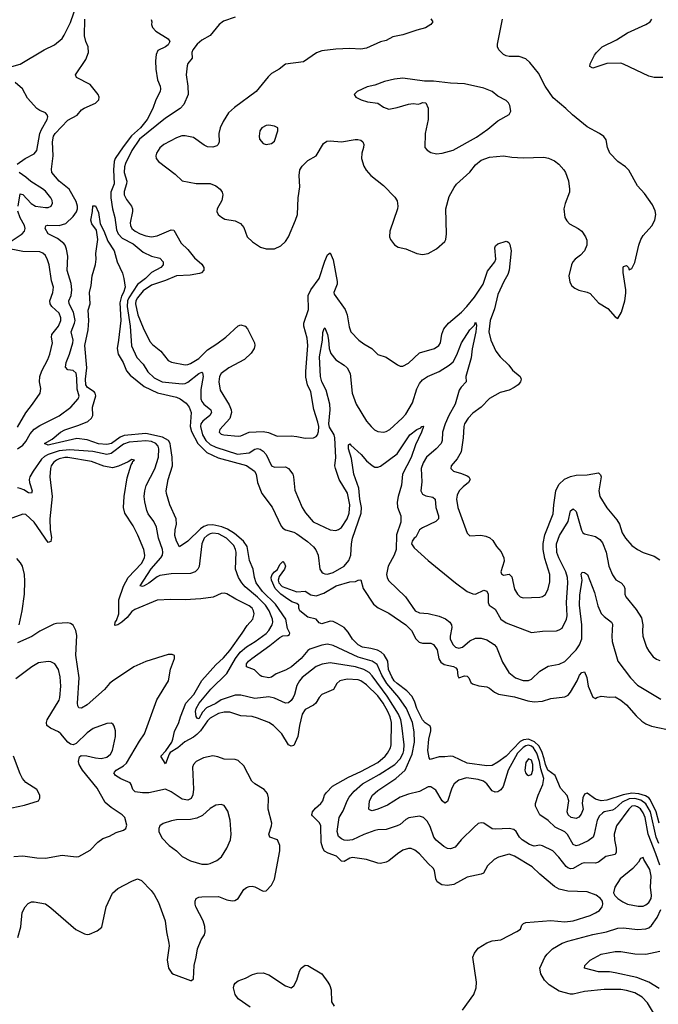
# Model space of a CAD drawing. Header units: inches. Extents: x 1305375 to 1407406, y 744550 to 841633.
# Tile 298 of 509: x 1374187 to 1378759, y 760892 to 767945. Entities that reach past the tile are written whole.
import ezdxf

# ---------------------------------------------------------------- set-up
doc = ezdxf.new("R2010")
doc.units = ezdxf.units.IN
doc.header["$MEASUREMENT"] = 0
doc.layers.add('B3776', color=7, linetype='Continuous')

msp = doc.modelspace()

# ---------------------------------------------------------------- linework, layer by layer
at = {"layer": 'B3776', "color": 5}
for points, elevation in [([(1374130, 767610.2), (1374190, 767627), (1374361.1, 767730), (1374436.1, 767763.9), (1374489.4, 767810.6), (1374505.6, 767834.4), (1374550, 767924.6), (1374601.1, 768070)], 980), ([(1374170.6, 764870), (1374210, 764897.8), (1374230, 764922.6), (1374261.2, 764978.8), (1374290, 765010.8), (1374330, 765037), (1374470, 765106.2), (1374553, 765170), (1374603.9, 765230), (1374611.3, 765248.7), (1374597.2, 765297.2), (1374596, 765376), (1374590, 765414), (1374570, 765431.9), (1374530, 765437.8), (1374515.2, 765455.2), (1374518.6, 765490), (1374542.7, 765550), (1374567.2, 765630), (1374568.8, 765650), (1374555.8, 765710), (1374579.3, 765770), (1374582.7, 765790), (1374571.2, 765850), (1374541.6, 765910), (1374538.7, 765930), (1374553.8, 765970), (1374559.4, 766010), (1374554.7, 766054.7), (1374527.3, 766147.3), (1374529.9, 766249.9), (1374521.7, 766301.7), (1374513, 766330), (1374502.9, 766342.9), (1374456.6, 766376.6), (1374389.9, 766409.9), (1374369.8, 766450.2), (1374372.8, 766467.2), (1374386.1, 766473.9), (1374470, 766470.9), (1374515.6, 766484.4), (1374570, 766534.2), (1374592.4, 766567.6), (1374599.3, 766590), (1374599.4, 766610), (1374590, 766643.1), (1374540.8, 766730), (1374468.3, 766788.3), (1374417.1, 766850), (1374413.3, 766873.3), (1374426, 766970), (1374420.8, 767070), (1374427.5, 767110), (1374440.7, 767130), (1374530, 767224.6), (1374598.6, 767261.4), (1374630, 767298.2), (1374647.8, 767312.2), (1374730, 767348.1), (1374752.4, 767370), (1374755.2, 767390), (1374747.6, 767410), (1374690, 767479.7), (1374594, 767530), (1374585.2, 767550), (1374659.2, 767660.8), (1374679.1, 767710), (1374677.4, 767750), (1374660.5, 767790), (1374651.6, 767830), (1374653.7, 767950)], 960), ([(1375126.6, 767946.6), (1375132.2, 767930), (1375130.4, 767910), (1375138.4, 767890), (1375161.8, 767861.8), (1375248.7, 767808.7), (1375262.4, 767790), (1375250, 767765.7), (1375230, 767751.2), (1375175.4, 767724.6), (1375164.2, 767695.8), (1375157.8, 767650), (1375160.2, 767590), (1375174, 767514), (1375192.3, 767470), (1375195, 767450), (1375191.1, 767430), (1375160.2, 767370), (1375140.2, 767310), (1375098.3, 767230), (1375051.5, 767170), (1374987.6, 767112.4), (1374926.4, 767033.6), (1374870.5, 766950), (1374863.1, 766930), (1374857.9, 766870), (1374861.8, 766770), (1374838.6, 766710), (1374839.2, 766670), (1374850, 766590.4), (1374868.2, 766528.2), (1374879.4, 766439.4), (1374890.6, 766410), (1374919.4, 766379.4), (1374999.2, 766339.2), (1375070, 766279.5), (1375130, 766251.6), (1375190, 766237.7), (1375212.9, 766210), (1375212.6, 766190), (1375196.2, 766170), (1375130, 766133.2), (1375088.1, 766090), (1375030, 766048.3), (1374967.6, 765952.4), (1374958.8, 765930), (1374956.5, 765890), (1374978.1, 765750), (1374987.7, 765607.7), (1375025.5, 765525.5), (1375070, 765478), (1375102.8, 765422.8), (1375150, 765379.2), (1375207, 765350), (1375350, 765337.6), (1375370, 765339.8), (1375390, 765348.5), (1375470, 765411.4), (1375490, 765419.1), (1375495.8, 765415.8), (1375499.2, 765390), (1375484.1, 765295.9), (1375483.1, 765230), (1375490.1, 765210.1), (1375505.6, 765190), (1375555.6, 765150), (1375559.8, 765130), (1375548, 765110), (1375498.4, 765070), (1375482.9, 765050), (1375481.6, 765030), (1375495.1, 764970), (1375518.2, 764930), (1375550, 764902.4), (1375590, 764882.2), (1375746.2, 764833.8), (1375830, 764842.7), (1375870, 764867.9), (1375890, 764873.1), (1375908.8, 764868.8), (1375930, 764853.2), (1375950, 764830.2), (1375990.3, 764750), (1376010, 764738.8), (1376090, 764740.9), (1376110, 764730.3), (1376141.1, 764690), (1376147.2, 764670), (1376155.6, 764575.6), (1376208.9, 764450), (1376232.3, 764412.3), (1376288.4, 764348.4), (1376410, 764291.1), (1376450, 764286.5), (1376470, 764293.2), (1376490, 764307.8), (1376530, 764368.3), (1376544.4, 764410), (1376549.5, 764470), (1376532.5, 764552.5), (1376474.8, 764650), (1376447.8, 764730), (1376443.8, 764750), (1376450.8, 764809.2), (1376442.8, 764950), (1376437.7, 764970), (1376405.6, 765025.6), (1376400.5, 765050), (1376409.9, 765149.9), (1376407, 765190), (1376380.2, 765290), (1376349.5, 765350), (1376339.9, 765390), (1376333.7, 765530), (1376354.1, 765650), (1376356.2, 765703.8), (1376366.9, 765733.1), (1376370, 765737.3), (1376390, 765690.7), (1376397.8, 765650), (1376401.2, 765590), (1376413.5, 765553.5), (1376450, 765508.7), (1376510, 765470.4), (1376530, 765450.4), (1376551.5, 765411.5), (1376566.4, 765270), (1376595.2, 765190), (1376670.3, 765070), (1376702, 765030), (1376727, 765007), (1376750, 764994.9), (1376790, 764990.2), (1376810, 764995.4), (1376836.8, 765010), (1376924.2, 765090), (1376950, 765119.6), (1376999.7, 765200.3), (1377030, 765301), (1377050, 765338.8), (1377070, 765364), (1377106, 765390), (1377190, 765425.5), (1377262.4, 765470), (1377290, 765494.1), (1377316.6, 765543.4), (1377350, 765629.4), (1377410, 765722.3), (1377442.9, 765757.1), (1377450, 765777.3), (1377456.1, 765756.1), (1377451.5, 765710), (1377426.4, 765586.4), (1377418, 765522), (1377379.6, 765390), (1377383.1, 765350), (1377347.8, 765312.2), (1377333.6, 765290), (1377304.8, 765190), (1377259.2, 765110), (1377232.7, 765050), (1377213.5, 764990), (1377212.2, 764930), (1377204.7, 764910), (1377167.6, 764870), (1377099.8, 764810), (1377074.8, 764770), (1377061.6, 764730), (1377065.1, 764634.9), (1377059, 764570), (1377070, 764547), (1377095.2, 764535.2), (1377144, 764524), (1377160.3, 764510), (1377165.5, 764450), (1377185.8, 764390), (1377185.2, 764370), (1377166.4, 764350), (1377070, 764304.8), (1377050, 764290.8), (1377022.2, 764237.8), (1377010, 764230.9), (1376996.5, 764210), (1376990.4, 764190), (1377010, 764161.7), (1377110.3, 764070), (1377307.2, 763910), (1377390, 763849.4), (1377430, 763833), (1377450, 763830.7), (1377510, 763858.4), (1377530, 763850.4), (1377539.6, 763830), (1377539.6, 763770), (1377547.4, 763750), (1377590, 763722), (1377630, 763651.6), (1377670, 763623.8), (1377850, 763554.3), (1377930, 763565.8), (1378030, 763567.7), (1378050, 763573.4), (1378070, 763586.7), (1378102.3, 763650), (1378105.8, 763674.2), (1378101.1, 763770), (1378111.9, 763910), (1378107.3, 763950), (1378095.6, 763990), (1378046.1, 764090), (1378032.2, 764127.8), (1378029, 764190), (1378051.2, 764248.8), (1378113.6, 764350), (1378130, 764425.5), (1378150, 764441.3), (1378170, 764421.6), (1378208.4, 764288.4), (1378218.4, 764270), (1378230, 764262.3), (1378310, 764242.5), (1378340.8, 764220.8), (1378358, 764198), (1378385, 764130), (1378404.3, 764030), (1378430, 763968.2), (1378453.5, 763933.5), (1378492.7, 763910), (1378512.2, 763890), (1378518, 763870), (1378519, 763830), (1378526.3, 763810), (1378600.2, 763720.2), (1378639, 763659), (1378647.9, 763610), (1378644.9, 763564.9), (1378648.8, 763530), (1378674.6, 763450), (1378690, 763420.5), (1378721.2, 763381.2), (1378744.5, 763364.5), (1378770, 763354.9)], 960), ([(1375730, 767962.1), (1375645.9, 767934.1), (1375615.6, 767910), (1375550, 767831.6), (1375490, 767798.6), (1375457.1, 767770), (1375425, 767730), (1375419.7, 767710), (1375421.1, 767670), (1375389.2, 767630.8), (1375384.4, 767615.6), (1375378.2, 767550), (1375390.2, 767470), (1375391.8, 767410), (1375361.6, 767338.4), (1375336.5, 767310), (1375230, 767240.4), (1375043.4, 767090), (1374990, 767008.3), (1374945, 766915), (1374937, 766890), (1374933.6, 766850), (1374952.8, 766787.2), (1374951.7, 766770), (1374934.7, 766714.7), (1374934.8, 766690), (1374950, 766657.7), (1374986, 766610), (1374993, 766590), (1374993, 766570), (1374977.3, 766490), (1374979.8, 766470), (1374990.2, 766450), (1375012.4, 766430), (1375050, 766410.8), (1375090, 766396.6), (1375130, 766390.1), (1375170, 766396.1), (1375270, 766439.6), (1375290, 766437), (1375343.5, 766343.5), (1375390, 766298.8), (1375438, 766238), (1375490, 766193.4), (1375505.7, 766170), (1375505.3, 766150), (1375487.4, 766132.6), (1375473.8, 766126.2), (1375406.2, 766113.8), (1375308.8, 766111.2), (1375230, 766077.8), (1375130, 766042.6), (1375070, 766002.5), (1375030, 765953.7), (1375018.4, 765930), (1375014.9, 765910), (1375031.7, 765831.7), (1375070, 765738.5), (1375118.9, 765638.9), (1375137.7, 765617.7), (1375196.9, 765570), (1375250, 765502.6), (1375272.9, 765492.9), (1375370, 765473.5), (1375390, 765474.2), (1375410, 765481.7), (1375470, 765518.3), (1375530, 765580.8), (1375598.1, 765621.9), (1375662.8, 765670), (1375750, 765752.6), (1375770, 765759.1), (1375801.3, 765750), (1375817.2, 765730), (1375867.2, 765630), (1375869.2, 765610), (1375864.9, 765590), (1375842.8, 765557.2), (1375795.6, 765510), (1375683.2, 765450), (1375628, 765410), (1375616.2, 765390), (1375611.1, 765350), (1375622.2, 765290), (1375685.6, 765185.6), (1375699.8, 765150), (1375701.9, 765130), (1375690.8, 765089.2), (1375618.9, 765010), (1375615.3, 764990), (1375630, 764976.5), (1375646.8, 764970), (1375750, 764962.3), (1375770, 764964.5), (1375830, 764989.4), (1375930, 764995.8), (1375968.1, 764988.1), (1376030, 764962), (1376130, 764963.2), (1376170, 764960.2), (1376230, 764947.4), (1376290, 764948.7), (1376310, 764959.3), (1376318, 764970), (1376325.7, 764994.3), (1376327.1, 765030), (1376321.7, 765061.7), (1376293.2, 765153.2), (1376270, 765278), (1376247.6, 765330), (1376235.4, 765384.6), (1376234.9, 765425.1), (1376249.9, 765610), (1376243.5, 765663.5), (1376220.7, 765750), (1376221.1, 765770), (1376255, 765870), (1376251.3, 765970), (1376269.9, 766010.1), (1376330, 766090.2), (1376370, 766214.9), (1376390, 766261.6), (1376410, 766274.8), (1376430, 766225.5), (1376458.9, 766070), (1376458.9, 766050), (1376435.5, 765990), (1376437.8, 765977.8), (1376515.5, 765870), (1376531.3, 765830), (1376544.3, 765744.3), (1376557, 765710), (1376613.7, 765650), (1376650, 765622), (1376706.7, 765590), (1376750, 765547.4), (1376810, 765528.7), (1376891.9, 765471.9), (1376910, 765463), (1376930, 765462), (1376970, 765484), (1377050, 765559), (1377155.1, 765590), (1377187.8, 765610), (1377198.7, 765630), (1377208.5, 765691.5), (1377222.8, 765730), (1377257.6, 765770), (1377349.8, 765850), (1377387.3, 765890), (1377442, 765958), (1377505.6, 766050), (1377536.1, 766143.9), (1377588.8, 766211.2), (1377595.7, 766230), (1377589.1, 766310), (1377594, 766326), (1377610, 766339), (1377670, 766359.5), (1377676.9, 766356.9), (1377688.9, 766348.9), (1377695.3, 766335.3), (1377706.3, 766290), (1377690.1, 766150), (1377680.8, 766119.2), (1377652.8, 766070), (1377610, 765977.3), (1377586.8, 765873.2), (1377553.7, 765790), (1377546.4, 765710), (1377559.8, 765650), (1377594.3, 765570), (1377626, 765530), (1377688.8, 765470), (1377714.1, 765434.1), (1377770.2, 765390.2), (1377776.1, 765370), (1377771.7, 765351.7), (1377755.8, 765330), (1377727.4, 765310), (1377690, 765292.1), (1377626.7, 765273.3), (1377550, 765230.6), (1377489.5, 765170.5), (1377430, 765126.4), (1377397.6, 765090), (1377370.2, 765050), (1377365.4, 765030), (1377360.5, 764950), (1377346, 764850), (1377319.6, 764800.4), (1377275.8, 764750), (1377272.7, 764730), (1377293.4, 764710), (1377350, 764694.5), (1377390, 764677.6), (1377401.1, 764670), (1377411.8, 764650), (1377399.6, 764630), (1377360.7, 764599.3), (1377333.8, 764570), (1377319.6, 764539.6), (1377314.7, 764510), (1377323, 764450), (1377390, 764266.8), (1377410, 764248.7), (1377488.7, 764251.3), (1377524.4, 764244.4), (1377552.7, 764232.7), (1377573.8, 764213.8), (1377601.1, 764170), (1377633.4, 764133.4), (1377652.1, 764090), (1377654.6, 764065.4), (1377632.2, 763990), (1377636.1, 763976.1), (1377650, 763965.7), (1377690, 763972.4), (1377710, 763953), (1377730, 763866), (1377750, 763830.7), (1377770, 763810.7), (1377790, 763803.8), (1377910, 763807.6), (1377930, 763812), (1377950, 763828.5), (1377970, 763867.3), (1377983, 763917), (1377981.7, 763970), (1377946.2, 764086.2), (1377934, 764150), (1377933.7, 764193.7), (1377945.6, 764254.4), (1378005.9, 764405.9), (1378010.5, 764470), (1378025.9, 764570), (1378045.6, 764614.4), (1378087, 764653), (1378130, 764673.1), (1378170, 764683.2), (1378250, 764684.3), (1378330, 764698.5), (1378345, 764685), (1378350.1, 764670), (1378333.8, 764570), (1378338.9, 764530), (1378389.2, 764449.2), (1378462.6, 764362.6), (1378480.3, 764330), (1378498.9, 764270), (1378522.6, 764230), (1378570, 764178.7), (1378610.5, 764150), (1378650, 764128.8), (1378730, 764101.3), (1378770, 764074.9)], 980), ([(1377130.3, 767950.3), (1377144, 767930), (1377130.8, 767910), (1377092.6, 767887.4), (1377030, 767871.1), (1376930, 767836.5), (1376857.7, 767822.3), (1376810, 767795.4), (1376770, 767785.7), (1376670, 767740.3), (1376630, 767735), (1376550, 767739.1), (1376450, 767734.2), (1376350, 767721.7), (1376311.4, 767708.6), (1376217.6, 767642.4), (1376090, 767626), (1376043, 767590), (1375990, 767558.7), (1375965.1, 767534.9), (1375879, 767430), (1375723.9, 767316.1), (1375682.5, 767277.5), (1375643.2, 767216.8), (1375621.5, 767170), (1375612.7, 767130), (1375614.2, 767070), (1375608.1, 767051.9), (1375597.4, 767042.6), (1375570, 767031.2), (1375530, 767035.3), (1375506.9, 767046.9), (1375430, 767101.3), (1375370, 767114.2), (1375348, 767112), (1375310, 767097.6), (1375218.8, 767050), (1375190, 767026.3), (1375165.6, 766990), (1375160.1, 766970), (1375164.3, 766950), (1375181.2, 766930), (1375298.9, 766838.9), (1375350, 766790.2), (1375450.9, 766770.9), (1375550, 766772.6), (1375590, 766755.6), (1375622.7, 766730), (1375636.9, 766710), (1375642, 766690), (1375632.9, 766650), (1375600.3, 766590), (1375598.7, 766570), (1375606.4, 766550), (1375630.5, 766530), (1375656.2, 766516.2), (1375730, 766503.2), (1375766.2, 766486.2), (1375790, 766455.5), (1375814.9, 766390), (1375852.7, 766352.7), (1375910, 766314.9), (1375950, 766302.7), (1376010, 766304), (1376056, 766324), (1376090, 766355.3), (1376110, 766390.4), (1376162, 766510), (1376174.5, 766550), (1376181.1, 766670), (1376192.3, 766747.7), (1376186.2, 766830), (1376192.3, 766870), (1376210, 766896.5), (1376250, 766936.9), (1376310, 766970.4), (1376361.2, 767058.8), (1376385.4, 767074.6), (1376410, 767078.4), (1376490, 767069.3), (1376587.6, 767087.6), (1376607.7, 767087.7), (1376630, 767081.3), (1376643.8, 767070), (1376650.3, 767050.3), (1376648.9, 767030), (1376636.9, 766990), (1376634.7, 766950), (1376650, 766896.3), (1376666.3, 766866.3), (1376700.5, 766830), (1376790, 766756.4), (1376873.2, 766673.2), (1376888.3, 766648.3), (1376894.3, 766610), (1376890.2, 766589.8), (1376835.3, 766430), (1376834.4, 766390), (1376842.4, 766370), (1376870, 766333.4), (1376895.3, 766315.3), (1376950, 766303), (1377030, 766270.5), (1377070, 766263), (1377110, 766270.7), (1377170, 766304.4), (1377230, 766357.3), (1377237.6, 766370), (1377243.1, 766410), (1377238.2, 766590), (1377261.2, 766678.8), (1377296.4, 766743.6), (1377313.8, 766766.2), (1377410, 766852.7), (1377450, 766904.7), (1377490, 766938.4), (1377550, 766960.2), (1377650, 766970.3), (1377710, 766959.6), (1377790, 766956.1), (1377939.4, 766959.4), (1377972.4, 766952.4), (1378014.7, 766934.7), (1378046.4, 766910), (1378082.4, 766870), (1378094.4, 766850), (1378116.4, 766790), (1378123.8, 766730), (1378121.6, 766710), (1378091.1, 766628.9), (1378082.2, 766590), (1378088.8, 766528.8), (1378103, 766503), (1378123, 766483), (1378184.9, 766450), (1378210.5, 766430), (1378238, 766390), (1378246, 766366), (1378248, 766330), (1378230.6, 766290), (1378202.5, 766257.5), (1378163, 766230), (1378146.4, 766210), (1378138, 766190), (1378119.1, 766110), (1378124.1, 766064.1), (1378138.8, 766038.8), (1378160.9, 766020.9), (1378190, 766008), (1378250, 765994), (1378270, 765982.8), (1378330, 765917.3), (1378396.1, 765876.1), (1378450, 765816), (1378470, 765804.7), (1378495.1, 765850), (1378518, 765930), (1378525.6, 765985.6), (1378526, 766010), (1378506, 766134), (1378506, 766170), (1378510, 766178), (1378530, 766184.7), (1378544.7, 766170), (1378550, 766154), (1378570, 766162), (1378590, 766204.7), (1378619.1, 766330), (1378632.8, 766370), (1378650, 766399.3), (1378711.9, 766468.1), (1378733.6, 766510), (1378740.7, 766550), (1378735.3, 766575.3), (1378717.7, 766617.7), (1378659.3, 766699.3), (1378610, 766754), (1378546.5, 766866.5), (1378522.9, 766890), (1378470, 766929.6), (1378411.6, 766990), (1378394, 767030), (1378384.5, 767084.5), (1378367.6, 767107.6), (1378337.2, 767130), (1378250, 767178.7), (1378143.2, 767263.2), (1378096, 767310), (1378006.4, 767386.4), (1377948.2, 767468.2), (1377901.7, 767561.7), (1377838.2, 767638.2), (1377810, 767663.7), (1377762.4, 767682.4), (1377690, 767681.3), (1377670, 767685.6), (1377650, 767695.1), (1377618, 767730), (1377607.3, 767750), (1377607.3, 767770), (1377642.6, 767950)], 1020), ([(1378790, 767531.8), (1378730, 767532.1), (1378690, 767540.2), (1378510, 767627.1), (1378490, 767632.9), (1378390, 767630.9), (1378290, 767597.4), (1378268.7, 767608.7), (1378271.5, 767630), (1378302.3, 767690), (1378316, 767710), (1378356.8, 767750), (1378458.1, 767801.9), (1378537.4, 767850), (1378669.4, 767910), (1378700.9, 767930), (1378713.3, 767950)], 980), ([(1374169.2, 766910), (1374226, 766950), (1374290, 766984.6), (1374310, 767008), (1374329.9, 767130.1), (1374341.5, 767158.5), (1374382.6, 767230), (1374387.8, 767250), (1374383.5, 767263.5), (1374370, 767278), (1374330, 767295.1), (1374309.8, 767309.8), (1374243.3, 767383.3), (1374205.4, 767450), (1374155.1, 767495.1)], 980), ([(1374174.9, 766610), (1374190, 766697.3), (1374210, 766692), (1374268.8, 766628.8), (1374300.5, 766610), (1374370, 766599.3), (1374390, 766600.2), (1374412.4, 766610), (1374421.1, 766630), (1374418.3, 766650), (1374408.3, 766670), (1374370, 766716.8), (1374350, 766734.4), (1374265.5, 766785.5), (1374230, 766818), (1374182.7, 766850)], 980), ([(1378762.7, 762042.7), (1378743, 762090), (1378702, 762270), (1378670, 762327.6), (1378633, 762353), (1378590, 762366.7), (1378550, 762363.7), (1378500.8, 762339.2), (1378447.8, 762292.2), (1378430, 762282.9), (1378370.6, 762269.4), (1378358.6, 762261.4), (1378338.4, 762241.6), (1378320.5, 762210), (1378300.2, 762110), (1378291.4, 762088.6), (1378256.6, 762063.4), (1378190, 762031.9), (1378170, 762027.7), (1378150, 762035.3), (1378107.6, 762107.6), (1378090, 762126.6), (1378021.2, 762161.2), (1377970, 762208.5), (1377910, 762249.6), (1377879.8, 762310), (1377880.3, 762330), (1377898.6, 762390), (1377932.7, 762467.3), (1377938.1, 762510), (1377917.5, 762577.5), (1377908.9, 762631.1), (1377889.1, 762690), (1377865.4, 762730), (1377850, 762741.8), (1377830, 762747.5), (1377810, 762743.6), (1377790, 762731.4), (1377751.1, 762690), (1377684.7, 762570), (1377647.8, 762452.2), (1377630, 762428.3), (1377610, 762413.3), (1377590, 762410.9), (1377570, 762422), (1377530, 762471.7), (1377506.6, 762490), (1377470, 762502.6), (1377385.6, 762514.4), (1377330, 762496.1), (1377296.5, 762470), (1377279.4, 762440.6), (1377250, 762345.2), (1377230, 762332), (1377210, 762349.6), (1377164.9, 762424.9), (1377130, 762448.6), (1377110, 762449.8), (1377050, 762416.8), (1376970, 762397.5), (1376910, 762375.6), (1376820.8, 762319.2), (1376750, 762289.2), (1376710, 762277.6), (1376690, 762284.5), (1376686.9, 762290), (1376690.8, 762350), (1376711.6, 762390), (1376750, 762423.9), (1376880.2, 762510), (1376947.3, 762570), (1376996.8, 762683.2), (1377013.7, 762770), (1377010, 762842.7), (1376998.7, 762910), (1376956.8, 763010), (1376901.3, 763090), (1376814.2, 763190), (1376779.5, 763250), (1376745.9, 763325.9), (1376710, 763349.5), (1376610, 763379.1), (1376430, 763461.5), (1376390, 763470.6), (1376350, 763464.1), (1376264.2, 763435.8), (1376250, 763425.6), (1376200.7, 763370), (1376131.3, 763310), (1376090, 763286.1), (1376021.8, 763258.2), (1375990, 763236), (1375970, 763231.1), (1375920.3, 763240.3), (1375907, 763247), (1375866.9, 763286.9), (1375809.7, 763309.7), (1375809.8, 763330), (1375823.9, 763350), (1375847.3, 763370), (1375978.2, 763461.8), (1376050, 763520.1), (1376070, 763530.1), (1376106.1, 763533.9), (1376118.9, 763541.1), (1376121.5, 763550), (1376103.3, 763583.3), (1376090.7, 763650), (1376018, 763758), (1375924.5, 763850), (1375879.9, 763910), (1375867, 763950), (1375856.9, 764010), (1375831.9, 764070), (1375815.8, 764170), (1375789.9, 764210), (1375723.6, 764263.6), (1375674.4, 764294.4), (1375632.5, 764312.5), (1375570, 764325.7), (1375530, 764323.6), (1375505.8, 764314.2), (1375481.9, 764298.1), (1375390, 764208.9), (1375330, 764169.6), (1375310, 764209.6), (1375297.4, 764250), (1375298.8, 764290), (1375309, 764330), (1375305.8, 764370), (1375260.6, 764470), (1375236.5, 764550), (1375235.6, 764570), (1375248.7, 764650), (1375279.9, 764750), (1375278, 764810), (1375266.7, 764890), (1375263.1, 764910), (1375251.3, 764931.3), (1375210, 764955.2), (1375090, 764979.7), (1374933.7, 764966.3), (1374906.7, 764953.3), (1374843, 764910), (1374810, 764900.8), (1374750, 764907.6), (1374670, 764936.1), (1374596.1, 764943.9), (1374410, 764901.1), (1374390, 764898.3), (1374364, 764910), (1374419.2, 764940.8), (1374479.3, 764990), (1374510, 765007.9), (1374610, 765039.8), (1374673.1, 765066.9), (1374700.3, 765090), (1374709.9, 765110), (1374708.8, 765170), (1374731.1, 765250), (1374727.5, 765270), (1374719.3, 765279.3), (1374671.2, 765310), (1374660.3, 765330), (1374656.9, 765370), (1374666.9, 765450), (1374652.7, 765610), (1374676.9, 765723.1), (1374681.5, 765790), (1374675.8, 765864.2), (1374691.5, 765910), (1374686, 765990), (1374699.3, 766040.7), (1374704.7, 766110), (1374729.5, 766190.5), (1374734, 766230), (1374731.8, 766270), (1374746.4, 766370), (1374736.8, 766436.8), (1374702.8, 766482.8), (1374694.8, 766510), (1374707.1, 766570), (1374710, 766611.3), (1374730, 766610.7), (1374750, 766564.9), (1374763.4, 766483.4), (1374790, 766432), (1374818.1, 766358.1), (1374863.1, 766290), (1374883.7, 766210), (1374921.6, 766130), (1374932.1, 766092.1), (1374942.7, 766030), (1374930.2, 765990.2), (1374914.8, 765965.2), (1374903.5, 765916.5), (1374909.5, 765790), (1374895, 765650), (1374883.7, 765590), (1374890.9, 765550), (1374927.1, 765490), (1374951.6, 765430), (1374978.4, 765398.4), (1375077.8, 765317.8), (1375173.1, 765273.1), (1375310, 765242.1), (1375334.6, 765230), (1375377.6, 765197.6), (1375398.8, 765170), (1375413.1, 765130), (1375405.9, 765030), (1375415.6, 764995.6), (1375461.1, 764910), (1375525.2, 764845.2), (1375607.3, 764807.3), (1375810.9, 764750.9), (1375867.1, 764710), (1375878.3, 764690), (1375888.9, 764630), (1375919.7, 764550), (1375992.9, 764452.9), (1376057.7, 764317.7), (1376070, 764303.3), (1376090, 764290.7), (1376150, 764272.7), (1376170, 764260.9), (1376247.1, 764207.1), (1376289.2, 764169.2), (1376306.6, 764146.6), (1376323.5, 764110), (1376334.7, 764010), (1376348.5, 763988.5), (1376360.1, 763980.1), (1376370, 763974.2), (1376390, 763971.8), (1376430, 763984.7), (1376509.5, 764030.5), (1376543.9, 764070), (1376557.5, 764110), (1376561.5, 764190), (1376569.4, 764230), (1376630.4, 764410), (1376633.3, 764450), (1376621, 764510), (1376613.9, 764590), (1376579.1, 764690), (1376562.6, 764802.6), (1376540.3, 764870), (1376541.5, 764898.5), (1376550, 764907.7), (1376556.4, 764896.4), (1376630.2, 764830), (1376670, 764784.9), (1376710, 764752), (1376730, 764740.5), (1376750, 764739.1), (1376770, 764747.7), (1376890, 764836), (1376979.9, 764970), (1377030, 765009.2), (1377059, 765021), (1377064.7, 765030), (1377074, 765034), (1377077.1, 765030), (1377062.9, 764990), (1377019.9, 764900.1), (1376990, 764808.7), (1376927.1, 764690), (1376919.3, 764610), (1376895.8, 764530), (1376888.4, 764488.4), (1376891.9, 764451.9), (1376914.7, 764390), (1376914.3, 764345.7), (1376884.9, 764255.1), (1376880.8, 764150), (1376867.9, 764110), (1376823.9, 764030), (1376813.6, 763970), (1376817.3, 763950), (1376828.1, 763928.1), (1376949.5, 763809.5), (1377018.4, 763710), (1377050, 763695.6), (1377110, 763691.7), (1377190, 763673.2), (1377234, 763654), (1377265.5, 763630), (1377278, 763610), (1377279.7, 763590), (1377268.2, 763530), (1377269.2, 763510), (1377286.5, 763470), (1377305.7, 763450), (1377330, 763443.5), (1377356.2, 763450), (1377410, 763495.2), (1377450, 763514.9), (1377490, 763514.9), (1377530, 763502.7), (1377583.8, 763470), (1377600.3, 763450), (1377642, 763342), (1377688.3, 763268.3), (1377735.3, 763230), (1377790, 763212.1), (1377828.7, 763211.3), (1377850, 763219.6), (1377910, 763279), (1377970, 763314.7), (1378050, 763328.1), (1378090, 763346.7), (1378170, 763431.1), (1378193.3, 763466.7), (1378210.7, 763510), (1378211.7, 763610), (1378195.4, 763750), (1378197.9, 763822.1), (1378214.4, 763930), (1378207.3, 763972.7), (1378213.2, 763986.8), (1378230, 763984.2), (1378252.6, 763970), (1378301, 763841), (1378325.6, 763745.6), (1378350, 763692.4), (1378370, 763668.7), (1378422.4, 763630), (1378430, 763614.8), (1378425.5, 763530), (1378429.2, 763490), (1378469.4, 763349.4), (1378560.2, 763230), (1378610, 763177.6), (1378777.3, 763077.3)], 940), ([(1374081.3, 766330), (1374204, 766410), (1374220.4, 766430), (1374226.2, 766450), (1374222, 766470), (1374190, 766526.3), (1374174.2, 766574.2)], 980), ([(1374170, 765026.3), (1374230.5, 765129.5), (1374278.5, 765190), (1374332.4, 765270), (1374337.5, 765302.5), (1374328, 765350), (1374329.8, 765390), (1374345.3, 765430), (1374388.2, 765510), (1374403.2, 765550), (1374421.5, 765630), (1374413.8, 765670), (1374415.7, 765690), (1374464.4, 765750), (1374480.9, 765790), (1374481.2, 765810), (1374470, 765842.4), (1374416.8, 765890), (1374403.7, 765910), (1374402.2, 765930), (1374423.9, 765990), (1374428.4, 766030), (1374414.3, 766074.3), (1374397, 766190), (1374385.8, 766225.8), (1374370, 766255.6), (1374352.9, 766272.9), (1374330, 766281.6), (1374210, 766284.7), (1374075.6, 766310)], 980), ([(1378769.1, 761889.1), (1378741.5, 761970), (1378687, 762110), (1378664.9, 762230), (1378650, 762264.4), (1378630, 762291.6), (1378610, 762306.9), (1378590, 762313.6), (1378568.8, 762310), (1378547.2, 762290), (1378460.1, 762170), (1378443.7, 762110), (1378446, 762070), (1378458, 762010), (1378457.5, 761982.5), (1378450, 761964.2), (1378383.1, 761950), (1378330, 761910.8), (1378310, 761902.2), (1378230, 761906.2), (1378210, 761899.4), (1378150, 761865.2), (1378130, 761861), (1378110, 761868.9), (1378099, 761879), (1378046.5, 761946.5), (1378004.4, 761990), (1377930, 762027.4), (1377910, 762031.4), (1377870, 762025.2), (1377836.2, 762036.2), (1377784.5, 762070), (1377765.8, 762090), (1377739.8, 762130), (1377723.4, 762143.4), (1377690, 762151.9), (1377590, 762146.2), (1377570, 762149.7), (1377510, 762188.2), (1377490, 762191.6), (1377470, 762186), (1377439.1, 762160.9), (1377347.4, 762070), (1377303.2, 762016.8), (1377270, 762004.5), (1377250, 762008.5), (1377222.9, 762022.9), (1377167.4, 762067.4), (1377152.6, 762090), (1377124.7, 762164.7), (1377103, 762203), (1377077.6, 762230), (1377050, 762238.7), (1376972.7, 762227.3), (1376950, 762215.1), (1376910, 762179.8), (1376890, 762169.8), (1376810, 762143.5), (1376750, 762140.8), (1376730, 762135.8), (1376650, 762108.1), (1376570, 762069.1), (1376530, 762064.4), (1376510, 762067), (1376490, 762076), (1376470, 762093.6), (1376458.4, 762130), (1376474.4, 762230), (1376503.4, 762276.6), (1376531.7, 762350), (1376545.6, 762374.4), (1376582.2, 762417.8), (1376640.3, 762470), (1376761, 762539), (1376872.7, 762610), (1376909.9, 762650), (1376932.7, 762690), (1376937.7, 762710), (1376938.5, 762750), (1376923.5, 762890), (1376915.1, 762930), (1376899.7, 762970), (1376818.3, 763098.3), (1376710, 763245.3), (1376688.3, 763268.3), (1376649.9, 763289.9), (1376590, 763309.9), (1376410, 763338.4), (1376351.6, 763328.4), (1376309.6, 763310.4), (1376210, 763232.5), (1376190.2, 763210), (1376170, 763175.1), (1376152.9, 763110), (1376143.2, 763090), (1376130, 763067.4), (1376110, 763051.1), (1376090, 763049.7), (1376010, 763084), (1375970, 763094), (1375870, 763082.4), (1375770, 763107.3), (1375730, 763106.2), (1375630, 763072.7), (1375590, 763045.8), (1375524, 763016), (1375494.6, 762985.4), (1375470, 762936.9), (1375459.3, 762939.3), (1375450, 762952.7), (1375446.3, 762990), (1375449, 763010), (1375470.4, 763050), (1375554.9, 763150), (1375670, 763262.3), (1375731.7, 763370), (1375765, 763415), (1375810, 763452.1), (1375872.1, 763490), (1375950, 763548.4), (1375969.9, 763570), (1375993, 763610), (1375998.4, 763630), (1375996.7, 763650), (1375972.5, 763710), (1375945.7, 763750), (1375890, 763807.1), (1375801.7, 763881.7), (1375776.9, 763910), (1375752.7, 763950), (1375732.5, 764010), (1375735.3, 764130), (1375731.9, 764150), (1375718.6, 764178.6), (1375667.9, 764230), (1375610, 764261.2), (1375570, 764266.6), (1375550, 764262.4), (1375529, 764251), (1375508, 764230), (1375489.7, 764190), (1375471, 764029), (1375461.1, 764010), (1375441.6, 763990), (1375410, 763978.2), (1375270, 763976.5), (1375190, 763963.1), (1375170, 763954.9), (1375110, 763908.1), (1375078.3, 763890), (1375065.5, 763885.5), (1375049.9, 763889.9), (1375128.2, 764011.8), (1375197.1, 764090), (1375208.7, 764110), (1375212.3, 764130), (1375209.2, 764150), (1375180.5, 764230), (1375165, 764310), (1375147, 764350), (1375106.2, 764406.2), (1375096.5, 764430), (1375082.3, 764490), (1375078, 764530), (1375081.9, 764570), (1375092, 764608), (1375152.8, 764727.2), (1375179.4, 764810), (1375183.1, 764870), (1375177.8, 764890), (1375161.6, 764910), (1375130, 764923.4), (1375090, 764929), (1374970, 764918.6), (1374930, 764903.3), (1374841.9, 764838.1), (1374810, 764829.1), (1374710, 764852.8), (1374542.8, 764862.8), (1374470, 764857.5), (1374389.7, 764830.3), (1374363.8, 764816.2), (1374343.5, 764796.5), (1374281.8, 764710), (1374259.7, 764670), (1374254.4, 764650), (1374256.9, 764630), (1374275.7, 764570), (1374270, 764553.6), (1374250, 764554.6), (1374216.7, 764576.7), (1374190, 764586.6), (1374170, 764590.6)], 960), ([(1377356.9, 760850), (1377438, 760962), (1377454.7, 761010), (1377455.8, 761050), (1377429.6, 761230), (1377441.5, 761258.5), (1377470, 761294.9), (1377530, 761333), (1377570, 761345.5), (1377630, 761353.4), (1377746.5, 761413.5), (1377772.7, 761430), (1377782.4, 761457.6), (1377793.2, 761470), (1377810, 761477.6), (1377990, 761491.4), (1378090, 761483.5), (1378150, 761489.4), (1378270, 761528.2), (1378310, 761545.8), (1378336.8, 761563.2), (1378356.4, 761590), (1378361.3, 761610), (1378358.7, 761630), (1378343.6, 761650), (1378313.3, 761673.3), (1378250, 761696.4), (1378110, 761703.1), (1378050, 761716.5), (1378016.4, 761736.4), (1377910, 761823.5), (1377856.2, 761876.2), (1377730, 761952.3), (1377690, 761967.4), (1377613.7, 761946.3), (1377584.4, 761930), (1377535.8, 761884.2), (1377506, 761830), (1377490, 761822.9), (1377390, 761801.7), (1377294.9, 761750), (1377250, 761743.1), (1377208.2, 761748.2), (1377176.3, 761770), (1377166, 761790), (1377157.3, 761850), (1377147.3, 761867.3), (1377110, 761901), (1377049.8, 761970), (1377016, 761996), (1376990, 762007.8), (1376970, 762008.9), (1376930, 761994.6), (1376891.6, 761970), (1376830, 761919.8), (1376809.7, 761909.7), (1376770, 761901.4), (1376750, 761903.8), (1376670, 761929.8), (1376570, 761943.2), (1376550, 761938.5), (1376510, 761913.6), (1376490, 761916), (1376453.6, 761953.6), (1376394.4, 761974.4), (1376369.1, 761989.1), (1376355.7, 762010), (1376345.9, 762050), (1376341.6, 762170), (1376331.8, 762191.8), (1376282, 762242), (1376277.8, 762250), (1376283.4, 762270), (1376304.3, 762295.7), (1376342.8, 762330), (1376356.1, 762350), (1376369.8, 762390), (1376382.4, 762410), (1376424.8, 762455.2), (1376540.7, 762519.3), (1376630, 762560.1), (1376750, 762624.7), (1376803.9, 762670), (1376820.8, 762690), (1376841.6, 762730), (1376846.2, 762750), (1376848.1, 762910), (1376839.1, 762950), (1376822.2, 762990), (1376788.6, 763050), (1376750, 763100.5), (1376670, 763181), (1376630, 763209.9), (1376610, 763216.7), (1376530, 763221.3), (1376479.5, 763210), (1376456.9, 763190), (1376433.4, 763146.6), (1376350, 763110.8), (1376329.5, 763090.5), (1376305.5, 763050), (1376290, 763033.5), (1376230, 763002.8), (1376209, 762970), (1376189.2, 762890), (1376177.6, 762810), (1376150, 762746.6), (1376130, 762740.4), (1376109.9, 762749.9), (1376063.5, 762830), (1376003.5, 762890), (1375971.3, 762911.3), (1375890, 762942.4), (1375850, 762952.7), (1375770, 762959), (1375690, 762983.7), (1375650, 762984.8), (1375610, 762974.1), (1375550, 762942.3), (1375530, 762922), (1375479.8, 762850), (1375454.8, 762825.2), (1375430, 762805.9), (1375369, 762771), (1375319.3, 762730), (1375264.8, 762695.2), (1375256.3, 762683.7), (1375230, 762614.7), (1375197, 762670), (1375233.6, 762706.4), (1375274.7, 762770), (1375283.5, 762790), (1375294.2, 762845.8), (1375326, 762910), (1375337.2, 762950), (1375376.2, 763050), (1375434.3, 763110), (1375489.4, 763210.6), (1375590, 763322.5), (1375646.5, 763373.5), (1375690, 763426.8), (1375779.9, 763550), (1375814.7, 763605.3), (1375856.1, 763650), (1375865.5, 763690), (1375860.7, 763710), (1375850, 763728.3), (1375830, 763746), (1375732.8, 763792.8), (1375670, 763832.3), (1375650, 763837.4), (1375630, 763833.3), (1375571.9, 763808.1), (1375482.6, 763797.4), (1375370, 763788.3), (1375268.6, 763791.4), (1375170, 763786.8), (1375010, 763720.3), (1374990, 763706.4), (1374957, 763663), (1374918.8, 763630), (1374890, 763609.9), (1374870, 763604.2), (1374867.2, 763607.2), (1374869.9, 763630), (1374878.7, 763641.3), (1374896.2, 763690), (1374895.3, 763790), (1374930, 763886.7), (1374963.6, 763950), (1375059.2, 764050), (1375079.2, 764090), (1375082.7, 764110), (1375075.7, 764150), (1375033.4, 764253.4), (1374999.4, 764319.4), (1374939.8, 764410), (1374929, 764450), (1374933.3, 764530), (1374955.8, 764664.2), (1374983.5, 764756.5), (1374994.5, 764770), (1374997.2, 764782.8), (1375008, 764790), (1374990, 764795.1), (1374962.6, 764777.4), (1374893.3, 764746.7), (1374850, 764735.8), (1374790, 764745.5), (1374700.8, 764780.8), (1374530.8, 764809.2), (1374510, 764809.2), (1374470, 764799.1), (1374449.4, 764790), (1374427.3, 764772.7), (1374412.3, 764750), (1374406.6, 764730), (1374401.3, 764670), (1374419.2, 764530), (1374402.7, 764370), (1374405.4, 764290), (1374414.6, 764234.6), (1374410, 764206.6), (1374390, 764199.8), (1374290, 764344.4), (1374230, 764400.3), (1374210, 764402.7), (1374110, 764367.4)], 980), ([(1374182.3, 763610), (1374204.2, 763710), (1374220.2, 763830), (1374223.6, 763923.6), (1374220.3, 763970), (1374205.6, 764030), (1374193.1, 764053.1), (1374165.9, 764085.9)], 1020), ([(1378763.8, 762190), (1378743, 762270), (1378699.9, 762359.9), (1378690, 762371.7), (1378666, 762386), (1378618.6, 762398.6), (1378570, 762403.4), (1378507.1, 762392.9), (1378390, 762353.9), (1378349.9, 762349.9), (1378310, 762360.3), (1378250, 762404.9), (1378230, 762396.5), (1378217.3, 762370), (1378213.5, 762330), (1378220.8, 762290), (1378207.2, 762252.8), (1378190, 762232.5), (1378170, 762222.5), (1378135.8, 762230), (1378112.3, 762250), (1378106.2, 762270), (1378117.7, 762350), (1378107, 762387), (1378059.1, 762439.1), (1378019.2, 762530), (1377968.2, 762570), (1377950.2, 762610), (1377942.2, 762650), (1377923.6, 762703.6), (1377902.4, 762742.4), (1377872.2, 762772.2), (1377830, 762790.9), (1377793.2, 762786.8), (1377770, 762773.2), (1377670, 762669.9), (1377610, 762625.4), (1377570, 762602.8), (1377530, 762600.7), (1377390, 762619.9), (1377290, 762667.3), (1377270.3, 762669.7), (1377230, 762663.6), (1377190, 762665.1), (1377125.3, 762645.3), (1377117.2, 762657.2), (1377109.1, 762710), (1377114.9, 762790), (1377128.9, 762850), (1377129.8, 762869.8), (1377124.4, 762884.4), (1377090, 762906.9), (1377070, 762929.8), (1377030.5, 763010), (1377016, 763056), (1376995.7, 763095.7), (1376957.2, 763137.2), (1376887.9, 763190), (1376867.9, 763210), (1376850, 763237), (1376827.8, 763290), (1376821.5, 763350), (1376796.2, 763396.2), (1376774.6, 763414.6), (1376747.6, 763427.6), (1376701.1, 763441.1), (1376641.1, 763450), (1376610, 763466.2), (1376570, 763507.3), (1376538.4, 763558.4), (1376510, 763589.8), (1376460.5, 763620.5), (1376430, 763633.3), (1376410, 763635.6), (1376350, 763618), (1376330, 763625.2), (1376309.4, 763650), (1376250, 763664.2), (1376191.8, 763710), (1376184, 763730), (1376186, 763750), (1376170, 763763.7), (1376135.4, 763775.4), (1376090, 763806), (1376056.9, 763830), (1376015.8, 763870), (1375989.6, 763930), (1375987.8, 763950), (1375994, 763970), (1376009.7, 763990.3), (1376032.7, 764007.3), (1376050, 764042), (1376070, 764062.8), (1376082.8, 764050), (1376090.2, 764029.8), (1376081.6, 764010), (1376043.4, 763956.6), (1376036.4, 763930), (1376040.7, 763910), (1376065.1, 763885.1), (1376170, 763847.4), (1376230, 763852), (1376270, 763826), (1376310, 763818.7), (1376363.9, 763836.1), (1376452.7, 763890), (1376550, 763919.1), (1376590, 763921), (1376610, 763930.7), (1376630, 763931.3), (1376644.4, 763870), (1376718.4, 763758.4), (1376752.9, 763732.9), (1376830, 763693.2), (1376950, 763609.3), (1376992.1, 763570), (1377021.5, 763510), (1377046.9, 763486.9), (1377070, 763478.4), (1377130, 763479.3), (1377150, 763469.2), (1377174.4, 763430), (1377187.1, 763367.1), (1377201.5, 763341.5), (1377225.9, 763325.9), (1377292.2, 763312.2), (1377310, 763302), (1377318.5, 763290), (1377323.6, 763243.6), (1377330, 763230.8), (1377370, 763244.4), (1377390, 763243), (1377403, 763230), (1377416.7, 763196.7), (1377427.3, 763187.3), (1377473, 763173), (1377530, 763167), (1377550, 763157), (1377586.6, 763126.6), (1377613.3, 763113.3), (1377730, 763093.6), (1377824.4, 763064.4), (1377870, 763058), (1377930, 763063.3), (1377990, 763082.7), (1378090, 763094.9), (1378113, 763107), (1378130, 763128.4), (1378176.9, 763210), (1378193.6, 763250), (1378210, 763268.2), (1378230, 763272.7), (1378247.9, 763232.1), (1378255.8, 763170), (1378291, 763091), (1378310, 763082), (1378318, 763090), (1378350, 763099.1), (1378411.1, 763091.1), (1378450, 763093.4), (1378490, 763070.4), (1378530, 763037.4), (1378599.1, 762959.1), (1378640.8, 762920.8), (1378670, 762900.7), (1378710, 762883.6), (1378870, 762851.7)], 920), ([(1374172.3, 761370), (1374194.3, 761445.7), (1374204.7, 761550), (1374225.1, 761590), (1374246.5, 761613.5), (1374270, 761624.9), (1374290, 761626.7), (1374370, 761611.8), (1374410, 761582), (1374587.2, 761427.2), (1374650, 761395.5), (1374670, 761390.7), (1374686.3, 761393.7), (1374742, 761418), (1374774.7, 761445.3), (1374805.1, 761590), (1374850, 761688), (1374890, 761720.4), (1374990, 761774.4), (1375030, 761790.4), (1375057.5, 761777.5), (1375127.5, 761707.5), (1375150, 761679.1), (1375180.9, 761620.9), (1375229.1, 761490), (1375236.9, 761410), (1375254.9, 761330), (1375256, 761310), (1375243.1, 761210), (1375250.7, 761150), (1375274.9, 761114.9), (1375286.6, 761106.6), (1375410, 761062), (1375417, 761063), (1375430, 761074), (1375435.1, 761170), (1375451, 761230), (1375460.4, 761290), (1375486.8, 761353.2), (1375509.6, 761390), (1375514.3, 761410), (1375511.3, 761448.7), (1375501, 761490), (1375448.6, 761590), (1375442.3, 761610), (1375441.7, 761630), (1375450.9, 761649.1), (1375470, 761659.6), (1375490, 761662.4), (1375610, 761664.1), (1375670, 761640.7), (1375706.7, 761633.3), (1375725.6, 761634.4), (1375749.8, 761650.2), (1375790, 761714), (1375810, 761728.7), (1375830, 761735.3), (1375850, 761737), (1375870, 761732.2), (1375930, 761701.6), (1375950, 761703.8), (1375990, 761744.9), (1376010.9, 761789.1), (1376048.7, 761990), (1376049.7, 762030), (1376031.2, 762070), (1375978.4, 762090), (1375970.8, 762110), (1375989.8, 762169.8), (1375991.5, 762190), (1375966.5, 762290), (1375968.7, 762370), (1375961.8, 762401.8), (1375936.9, 762430), (1375870, 762470.8), (1375848.8, 762490), (1375790, 762600.5), (1375750, 762637.4), (1375730, 762644.7), (1375650, 762647), (1375604.6, 762664.6), (1375570, 762671.3), (1375502.9, 762657.1), (1375448.8, 762631.2), (1375431.6, 762610), (1375424.5, 762590), (1375431.7, 762431.7), (1375426.9, 762393.1), (1375413.5, 762366.5), (1375390, 762353.1), (1375350, 762360.6), (1375270, 762414.4), (1375230, 762432), (1375110, 762405.5), (1375065.8, 762405.8), (1375013.7, 762413.7), (1374995.8, 762430), (1374985.6, 762465.6), (1374977.5, 762477.5), (1374910, 762507.2), (1374873.5, 762530), (1374861.2, 762550), (1374864.7, 762555.3), (1374876.1, 762570), (1374930, 762600.8), (1374950, 762619.6), (1375043.1, 762776.9), (1375079.5, 762830), (1375168.4, 763071.6), (1375250.7, 763210), (1375266.7, 763293.3), (1375295.1, 763370), (1375295.3, 763390), (1375278.6, 763398.6), (1375250, 763398), (1375090, 763347.1), (1375003, 763310), (1374850, 763207.1), (1374830, 763189.7), (1374794.1, 763145.9), (1374670, 763036.5), (1374630, 763014), (1374610, 763016.3), (1374602.9, 763030), (1374601.2, 763050), (1374613.2, 763230), (1374587.8, 763392.2), (1374594.8, 763534.8), (1374588.9, 763568.9), (1374570, 763607), (1374550, 763619.7), (1374530, 763623.5), (1374450, 763619.3), (1374430, 763614.4), (1374330, 763564.7), (1374273.6, 763526.4), (1374170, 763482)], 1020), ([(1374144, 761950), (1374210, 761955.5), (1374310, 761940.9), (1374370, 761937.4), (1374490, 761959), (1374590, 761948.2), (1374609.5, 761950.5), (1374690, 761996.3), (1374746.1, 762053.9), (1374781.1, 762078.9), (1374830, 762094.9), (1374876.6, 762123.4), (1374930, 762139.3), (1374946, 762150), (1374953.8, 762173.8), (1374939.5, 762230), (1374919.5, 762250), (1374841.3, 762301.3), (1374798, 762338), (1374740.4, 762440.4), (1374637.2, 762570), (1374613.3, 762610), (1374607, 762630), (1374615.1, 762664.9), (1374627, 762673), (1374667.8, 762672.2), (1374730, 762657.4), (1374770, 762653.2), (1374810, 762663.2), (1374836, 762684), (1374849.7, 762710), (1374872.6, 762810), (1374871.3, 762851.3), (1374863.9, 762883.9), (1374856.6, 762896.6), (1374844.5, 762904.5), (1374810, 762903.5), (1374713.5, 762866.5), (1374670, 762836.9), (1374590, 762760.9), (1374570, 762749.2), (1374550, 762754.5), (1374530, 762769.5), (1374480.5, 762830), (1374463.9, 762843.9), (1374406.6, 762870), (1374380.5, 762890), (1374378, 762910), (1374383.5, 762930), (1374469.8, 763070), (1374472.9, 763090), (1374480.3, 763170), (1374476.6, 763236.6), (1374464, 763290), (1374436.9, 763330), (1374410, 763345.1), (1374390, 763348.3), (1374321.8, 763338.2), (1374273.4, 763310), (1374157.6, 763222.4)], 1040), ([(1374130, 762298), (1374222, 762318), (1374321.2, 762350), (1374331.5, 762368.5), (1374331.6, 762390), (1374310, 762429.2), (1374230, 762481.2), (1374206, 762510), (1374190, 762542), (1374142.4, 762670)], 1060), ([(1378724.2, 760830), (1378681.3, 760901.3), (1378642.8, 760942.8), (1378590, 760973.6), (1378530, 760991.6), (1378490, 760996.9), (1378370, 760998.7), (1378230, 760984.5), (1378150, 760964), (1378130, 760963.4), (1378050, 760986), (1377977.6, 761030), (1377943.6, 761063.6), (1377916.8, 761110), (1377910.9, 761150), (1377947, 761230), (1377962, 761250), (1378000.4, 761290), (1378070, 761330.1), (1378110, 761344.7), (1378290, 761392.1), (1378386.6, 761410), (1378470, 761436.5), (1378510, 761440.2), (1378610, 761427.7), (1378670, 761432.1), (1378690, 761439.7), (1378710, 761456.9), (1378750, 761514.4), (1378775.6, 761570)], 960), ([(1378764, 761004), (1378690, 761051.2), (1378604.2, 761084.2), (1378450, 761118.2), (1378410, 761124.1), (1378330, 761125), (1378229.2, 761150), (1378233.2, 761170), (1378270, 761207.7), (1378350, 761250.2), (1378450, 761269.2), (1378490, 761271), (1378590, 761254), (1378670, 761251.9), (1378770, 761273.2)], 940), ([(1375835.6, 760870), (1375751, 760931), (1375730, 760961.7), (1375717.3, 761010), (1375721.5, 761030), (1375730, 761043.9), (1375750, 761058.6), (1375802.2, 761077.8), (1375854, 761106), (1375885.8, 761114.2), (1375930, 761116.2), (1375970, 761103.2), (1376090, 761023.1), (1376130, 761010.5), (1376150, 761024.9), (1376170, 761065.5), (1376189.9, 761130.1), (1376201.1, 761150), (1376230, 761171.4), (1376250, 761170.3), (1376348.7, 761108.7), (1376392.9, 761050), (1376406.9, 761026.9), (1376415.7, 760995.7), (1376419.1, 760910), (1376438.9, 760878.9)], 980)]:
    msp.add_lwpolyline(points, dxfattribs=dict(at, elevation=elevation))
for points, elevation in [([(1376930, 767525.1), (1376870, 767519.5), (1376798.5, 767501.5), (1376730, 767476.2), (1376675.2, 767464.8), (1376602, 767430), (1376582, 767410), (1376592, 767390), (1376632, 767370), (1376677.5, 767357.5), (1376750, 767346), (1376790, 767318.4), (1376830, 767304.9), (1376890, 767315.5), (1376970, 767340.5), (1377004, 767344), (1377039, 767341), (1377056.4, 767343.6), (1377070, 767352), (1377094, 767350), (1377110.8, 767310.8), (1377110.7, 767230.7), (1377090.5, 767130), (1377087.7, 767030), (1377102.8, 767010), (1377130, 766994.9), (1377170, 766984.9), (1377210, 766988.7), (1377290, 767011.6), (1377455.9, 767104.1), (1377538.7, 767161.3), (1377610, 767221.3), (1377690, 767265.5), (1377701.6, 767290), (1377695.6, 767330), (1377687, 767350), (1377670, 767365.1), (1377610, 767397.6), (1377570, 767431.5), (1377510, 767455.6), (1377370, 767486), (1377269.7, 767489.7), (1377150, 767503.6), (1377084.8, 767504.8)], 1040), ([(1375970, 767189.2), (1375950, 767186.6), (1375920.7, 767170), (1375904.9, 767150), (1375900.7, 767110), (1375904, 767090), (1375930, 767058), (1375950, 767052), (1375990, 767058), (1376010, 767074), (1376035.3, 767150), (1376035.3, 767170), (1376010, 767182)], 1040), ([(1377830, 762650.9), (1377810, 762622.9), (1377802, 762570), (1377808.6, 762548.6), (1377818.2, 762538.2), (1377830, 762530.3), (1377850, 762537.6), (1377859.2, 762570), (1377859.9, 762610), (1377850, 762641.7)], 960), ([(1375630, 762323.6), (1375590, 762318.7), (1375550, 762293.3), (1375495, 762245), (1375455, 762225), (1375410, 762215.1), (1375310, 762211.9), (1375273.7, 762206.3), (1375213.1, 762186.9), (1375190.6, 762170), (1375182.4, 762150), (1375183.1, 762130), (1375203.4, 762083.4), (1375255.8, 762030), (1375310.2, 761990.2), (1375349.3, 761949.3), (1375410, 761918.3), (1375490, 761896.3), (1375530, 761894.4), (1375550, 761901.3), (1375598.2, 761921.8), (1375631.5, 761948.5), (1375669.8, 762010.2), (1375695.1, 762070), (1375701.4, 762110), (1375693.6, 762210), (1375675.9, 762275.9), (1375650, 762315.6)], 1040), ([(1378650, 761944), (1378630, 761935.3), (1378617.6, 761910), (1378576.2, 761863.8), (1378484.9, 761790), (1378447.4, 761730), (1378438.7, 761690), (1378448.4, 761670), (1378469.3, 761649.3), (1378504.8, 761624.8), (1378538, 761610), (1378613.6, 761593.6), (1378650, 761594.7), (1378670, 761603.2), (1378690, 761620.7), (1378706.5, 761650), (1378709.3, 761670), (1378702.6, 761730), (1378708.4, 761810), (1378698.2, 761858.2), (1378654, 761930)], 980)]:
    msp.add_lwpolyline(points, close=True, dxfattribs=dict(at, elevation=elevation))

doc.saveas('drawing.dxf')
